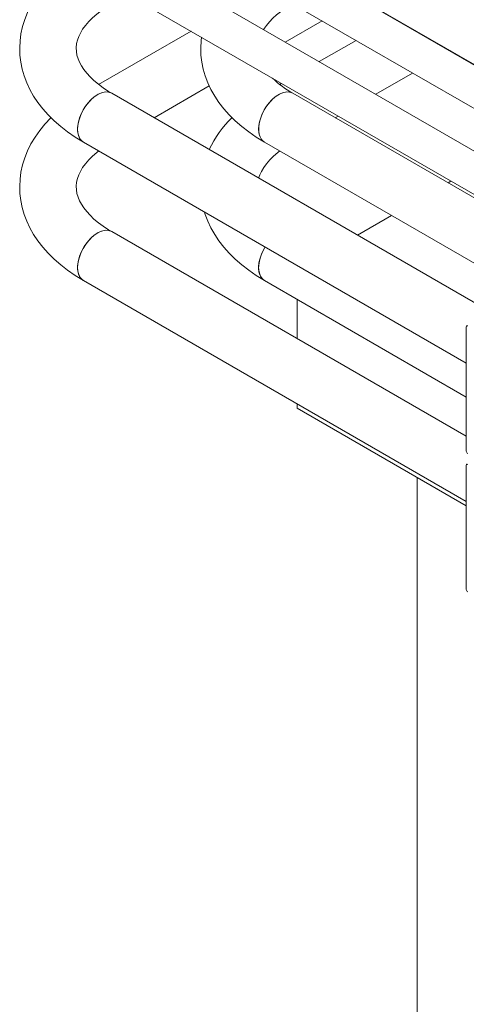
# Model space of a CAD drawing. Header units: millimetres. Extents: x 450 to 25135, y 150 to 17673.
# Tile 302 of 463: x 15461 to 15699, y 13096 to 13618. Entities that reach past the tile are written whole.
import ezdxf

# ---------------------------------------------------------------- set-up
doc = ezdxf.new("R2010")
doc.units = ezdxf.units.MM
doc.linetypes.add('SLD-Continua', pattern=[0])
doc.layers.add('COTAS', color=1, linetype='SLD-Continua')
doc.layers.add('OCULTA', color=8, linetype='SLD-Continua')

msp = doc.modelspace()

# ---------------------------------------------------------------- linework, layer by layer
at = {"color": 7, "linetype": 'SLD-Continua', "lineweight": 18, "ltscale": 30}
for p, q in [((15726.69, 13534.91), (15533.29, 13646.53)), ((15766.28, 13557.77), (15612.49, 13646.53)), ((15523.3, 13629.2), (15715.68, 13518.17)), ((15602.49, 13629.2), (15746.28, 13546.22)), ((15602.51, 13606.58), (15622.11, 13617.88)), ((15552.5, 13612.35), (15503.42, 13584.03)), ((15640.18, 13607.45), (15620.59, 13596.15)), ((15690.19, 13601.68), (15690.43, 13601.82)), ((15650.6, 13578.83), (15670.19, 13590.13)), ((15532.88, 13566.39), (15562.18, 13583.3)), ((15600.58, 13584.6), (15599.59, 13584.03)), ((15713.65, 13462.06), (15510.34, 13579.4)), ((15715.68, 13516.39), (15606.5, 13579.4)), ((15629.05, 13566.39), (15630.59, 13567.28)), ((15495.34, 13553.42), (15698.71, 13436.05)), ((15591.51, 13553.42), (15715.68, 13481.75)), ((15698.71, 13397.19), (15510.34, 13505.9)), ((15495.34, 13479.92), (15698.71, 13362.55)), ((15591.51, 13479.92), (15698.71, 13418.05))]:
    msp.add_line(p, q, dxfattribs=at)
at = {"color": 7, "linetype": 'SLD-Continua', "lineweight": 18, "ltscale": 30, "flags": 128}
for points in [[(15495.34, 13652.86), (15493.04, 13651.49), (15488.91, 13648.8), (15485.01, 13645.94), (15481.36, 13642.93), (15477.98, 13639.77), (15474.89, 13636.47), (15472.1, 13633.06), (15469.63, 13629.54), (15467.47, 13625.93), (15465.65, 13622.26), (15464.16, 13618.54), (15463, 13614.78), (15462.17, 13611), (15461.66, 13607.21), (15461.48, 13603.43), (15461.61, 13599.66), (15462.06, 13595.92), (15462.82, 13592.21), (15463.88, 13588.55), (15465.25, 13584.93), (15466.92, 13581.37), (15468.9, 13577.88), (15471.18, 13574.46), (15473.76, 13571.13), (15476.64, 13567.89), (15479.8, 13564.76), (15483.25, 13561.74), (15486.96, 13558.86), (15490.93, 13556.13), (15495.34, 13553.42)], [(15510.34, 13579.4), (15508.74, 13580.35), (15505.88, 13582.22), (15503.27, 13584.14), (15500.94, 13586.08), (15498.87, 13588.05), (15497.08, 13590.01), (15495.55, 13591.96), (15494.28, 13593.89), (15493.25, 13595.8), (15492.46, 13597.69), (15491.9, 13599.57), (15491.57, 13601.51), (15491.49, 13603.54), (15491.7, 13605.71), (15492.15, 13607.63), (15492.81, 13609.5), (15493.7, 13611.36), (15494.92, 13613.41), (15496.4, 13615.44), (15498.14, 13617.46), (15500.14, 13619.47), (15502.4, 13621.44), (15504.93, 13623.39), (15507.71, 13625.28), (15510.34, 13626.88)], [(15558.09, 13609.13), (15557.83, 13607.21), (15557.65, 13603.43), (15557.78, 13599.66), (15558.23, 13595.92), (15558.99, 13592.21), (15560.05, 13588.55), (15561.42, 13584.93), (15563.09, 13581.37), (15565.07, 13577.88), (15567.35, 13574.46), (15569.93, 13571.13), (15572.8, 13567.89), (15575.97, 13564.76), (15579.41, 13561.74), (15583.13, 13558.86), (15587.09, 13556.13), (15591.51, 13553.42)], [(15492.23, 13560.29), (15492.36, 13562.23), (15492.73, 13564.27), (15493.34, 13566.36), (15494.16, 13568.45), (15495.2, 13570.49), (15496.41, 13572.44), (15497.77, 13574.25), (15499.26, 13575.87), (15500.82, 13577.27), (15502.43, 13578.42), (15504.06, 13579.28), (15505.65, 13579.84), (15507.18, 13580.09), (15508.61, 13580.02), (15509.9, 13579.63), (15510.34, 13579.4)], [(15495.34, 13553.42), (15494.66, 13553.89), (15493.72, 13554.89), (15493, 13556.15), (15492.51, 13557.66), (15492.26, 13559.37), (15492.26, 13561.24), (15492.51, 13563.24), (15493, 13565.31), (15493.72, 13567.41), (15494.66, 13569.48), (15495.78, 13571.48), (15497.07, 13573.36), (15498.5, 13575.08), (15500.03, 13576.6), (15501.62, 13577.88), (15503.25, 13578.88), (15504.86, 13579.6), (15506.43, 13580.01), (15507.91, 13580.1), (15509.27, 13579.86), (15510.34, 13579.4)], [(15588.4, 13560.29), (15588.52, 13562.23), (15588.89, 13564.27), (15589.5, 13566.36), (15590.33, 13568.45), (15591.36, 13570.49), (15592.58, 13572.44), (15593.94, 13574.25), (15595.42, 13575.87), (15596.99, 13577.27), (15598.6, 13578.42), (15600.22, 13579.28), (15601.82, 13579.84), (15603.35, 13580.09), (15604.77, 13580.02), (15606.06, 13579.63), (15606.5, 13579.4)], [(15591.51, 13553.42), (15590.82, 13553.89), (15589.89, 13554.89), (15589.17, 13556.15), (15588.68, 13557.66), (15588.43, 13559.37), (15588.43, 13561.24), (15588.68, 13563.24), (15589.17, 13565.31), (15589.89, 13567.41), (15590.82, 13569.48), (15591.95, 13571.48), (15593.24, 13573.36), (15594.67, 13575.08), (15596.2, 13576.6), (15597.79, 13577.88), (15599.41, 13578.88), (15601.03, 13579.6), (15602.59, 13580.01), (15604.07, 13580.1), (15605.44, 13579.86), (15606.51, 13579.4)], [(15478.13, 13566.41), (15477.98, 13566.27), (15474.89, 13562.98), (15472.1, 13559.56), (15469.63, 13556.04), (15467.47, 13552.44), (15465.65, 13548.76), (15464.16, 13545.04), (15463, 13541.28), (15462.17, 13537.5), (15461.66, 13533.72), (15461.48, 13529.93), (15461.61, 13526.16), (15462.06, 13522.42), (15462.82, 13518.71), (15463.88, 13515.05), (15465.25, 13511.43), (15466.92, 13507.88), (15468.9, 13504.38), (15471.18, 13500.97), (15473.76, 13497.63), (15476.64, 13494.39), (15479.8, 13491.26), (15483.25, 13488.25), (15486.96, 13485.37), (15490.93, 13482.63), (15495.34, 13479.92)], [(15495.34, 13553.42), (15495.2, 13553.5), (15494.16, 13554.35), (15493.34, 13555.49), (15492.73, 13556.88), (15492.36, 13558.49), (15492.23, 13560.29)], [(15591.51, 13553.42), (15591.36, 13553.5), (15590.33, 13554.35), (15589.5, 13555.49), (15588.89, 13556.88), (15588.52, 13558.49), (15588.4, 13560.29)], [(15510.34, 13505.9), (15508.74, 13506.85), (15505.88, 13508.72), (15503.27, 13510.64), (15500.94, 13512.59), (15498.87, 13514.55), (15497.08, 13516.51), (15495.55, 13518.47), (15494.28, 13520.4), (15493.25, 13522.3), (15492.46, 13524.19), (15491.9, 13526.08), (15491.57, 13528.01), (15491.49, 13530.04), (15491.7, 13532.21), (15492.15, 13534.13), (15492.81, 13536), (15493.7, 13537.86), (15494.92, 13539.91), (15496.4, 13541.94), (15498.14, 13543.96), (15500.14, 13545.97), (15502.4, 13547.95), (15503.44, 13548.74)], [(15588.39, 13534.35), (15588.98, 13536), (15589.86, 13537.86), (15591.09, 13539.91), (15592.57, 13541.94), (15594.31, 13543.96), (15596.31, 13545.97), (15598.57, 13547.95), (15599.61, 13548.74)], [(15559.69, 13516.28), (15560.05, 13515.05), (15561.42, 13511.43), (15563.09, 13507.88), (15565.07, 13504.38), (15567.35, 13500.97), (15569.93, 13497.63), (15572.8, 13494.39), (15575.97, 13491.26), (15579.41, 13488.25), (15583.13, 13485.37), (15587.09, 13482.63), (15591.51, 13479.92)], [(15492.23, 13486.79), (15492.36, 13488.73), (15492.73, 13490.77), (15493.34, 13492.86), (15494.16, 13494.95), (15495.2, 13497), (15496.41, 13498.94), (15497.77, 13500.75), (15499.26, 13502.37), (15500.82, 13503.77), (15502.43, 13504.92), (15504.06, 13505.78), (15505.65, 13506.35), (15507.18, 13506.59), (15508.61, 13506.52), (15509.9, 13506.13), (15510.34, 13505.9)], [(15495.34, 13479.92), (15494.66, 13480.4), (15493.72, 13481.39), (15493, 13482.65), (15492.51, 13484.16), (15492.26, 13485.87), (15492.26, 13487.75), (15492.51, 13489.74), (15493, 13491.81), (15493.72, 13493.91), (15494.66, 13495.98), (15495.78, 13497.98), (15497.07, 13499.87), (15498.5, 13501.59), (15500.03, 13503.1), (15501.62, 13504.38), (15503.25, 13505.39), (15504.86, 13506.1), (15506.43, 13506.51), (15507.91, 13506.6), (15509.27, 13506.36), (15510.34, 13505.9)], [(15591.8, 13497.75), (15591.65, 13497.49), (15590.57, 13495.47), (15589.69, 13493.39), (15589.02, 13491.29), (15588.59, 13489.23), (15588.41, 13487.26), (15588.47, 13485.43), (15588.78, 13483.76), (15589.33, 13482.31), (15590.1, 13481.11), (15591.09, 13480.19), (15591.51, 13479.92)], [(15591.51, 13479.92), (15590.57, 13480.62), (15589.69, 13481.68), (15589.02, 13483.01), (15588.59, 13484.57), (15588.41, 13486.33), (15588.47, 13488.24), (15588.78, 13490.25), (15589.33, 13492.34), (15590.1, 13494.43), (15591.09, 13496.49), (15591.8, 13497.75)], [(15495.34, 13479.92), (15495.2, 13480.01), (15494.16, 13480.86), (15493.34, 13481.99), (15492.73, 13483.38), (15492.36, 13484.99), (15492.23, 13486.79)]]:
    msp.add_lwpolyline(points, dxfattribs=at)
at = {"color": 7, "linetype": 'SLD-Continua', "lineweight": 18, "ltscale": 900}
for centre, radius, start, end in [((15627.15, 13587.74), 44.25, 117.812, 144.8228), ((15631.95, 13624.97), 52.19, 226.0204, 240.8264), ((15612.49, 13526.25), 55.42, 133.5603, 155.2147)]:
    msp.add_arc(centre, radius, start, end, dxfattribs=at)
at = {"layer": 'COTAS', "linetype": 'SLD-Continua', "lineweight": 18, "ltscale": 30}
for p, q in [((15698.71, 13455.34), (15698.71, 13389.36)), ((15698.71, 13381.84), (15698.71, 13315.86))]:
    msp.add_line(p, q, dxfattribs=at)
at = {"layer": 'COTAS', "linetype": 'SLD-Continua', "lineweight": 18, "ltscale": 900}
for centre, radius, start, end in [((15699.18, 13455.42), 0.48, 50.815, 189.2203), ((15700.4, 13389.43), 1.69, 182.6023, 237.3977), ((15699.18, 13381.92), 0.48, 50.815, 189.2203), ((15700.4, 13315.94), 1.69, 182.6023, 237.3977)]:
    msp.add_arc(centre, radius, start, end, dxfattribs=at)
at = {"layer": 'OCULTA', "linetype": 'SLD-Continua', "lineweight": 18, "ltscale": 30}
for p, q in [((15766.52, 13557.9), (15608.91, 13648.87)), ((15766.52, 13557.9), (15608.91, 13648.87)), ((15766.52, 13557.9), (15608.91, 13648.87)), ((15690.56, 13532.67), (15689.02, 13531.78)), ((15690.56, 13532.67), (15689.02, 13531.78)), ((15690.56, 13532.67), (15689.02, 13531.78)), ((15659.01, 13514.46), (15640.94, 13504.03)), ((15659.01, 13514.46), (15640.94, 13504.03)), ((15659.01, 13514.46), (15640.94, 13504.03)), ((15608.91, 13469.88), (15608.91, 13449.01)), ((15608.91, 13469.88), (15608.91, 13449.01)), ((15608.91, 13469.88), (15608.91, 13449.01)), ((15608.91, 13414.38), (15608.91, 13412.04)), ((15608.91, 13414.38), (15608.91, 13412.04)), ((15608.91, 13414.38), (15608.91, 13412.04)), ((15698.71, 13360.22), (15608.91, 13412.04)), ((15698.71, 13360.22), (15608.91, 13412.04)), ((15698.71, 13360.22), (15608.91, 13412.04)), ((15698.71, 13360.22), (15672.55, 13375.32)), ((15672.55, 12603.59), (15672.55, 13375.32)), ((15698.71, 13360.22), (15672.55, 13375.32)), ((15672.55, 12603.59), (15672.55, 13375.32)), ((15698.71, 13360.22), (15672.55, 13375.32)), ((15672.55, 12603.59), (15672.55, 13375.32))]:
    msp.add_line(p, q, dxfattribs=at)

doc.saveas('drawing.dxf')
